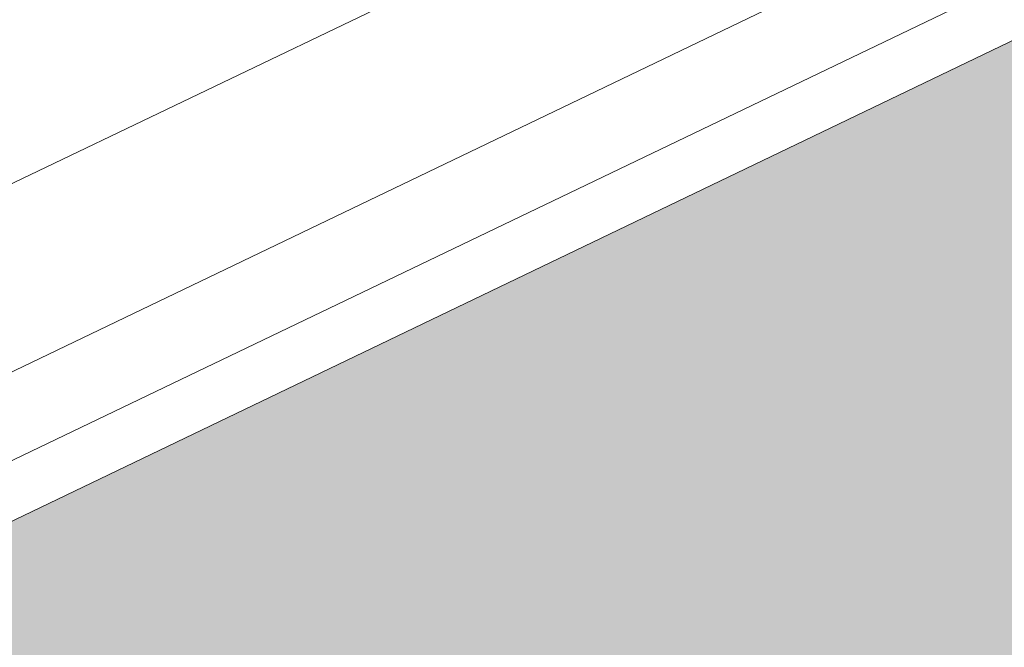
# Model space of a CAD drawing. Header units: metres. Extents: x 163628 to 167676, y 402708 to 405373.
# Tile 734 of 1056: x 166413.235 to 166413.82, y 404388.001 to 404388.374. Entities that reach past the tile are written whole.
import ezdxf

# ---------------------------------------------------------------- set-up
doc = ezdxf.new("R2010")
doc.units = ezdxf.units.M
doc.linetypes.add('X-CA190022.004-UO-DWM_Snelfietsroute$0$VH-OPSLUITBAND_80X200', pattern=[14, 8, -2, 2, -2])
doc.layers.add('X-CA190022.004-UO-ARC_Arcering$0$N-WE-VH-VERHARDING_TEGEL-A-200 60MM TEGEL', color=252, linetype='Continuous', lineweight=18, transparency=0.5)
for name, color, linetype, lineweight in [('X-CA190022.004-UO-BGT_Ondergrond$0$GE_317_WGDVoetpad_Vlak_GEM', 253, 'Continuous', 9), ('X-CA190022.004-UO-BGT_Ondergrond$0$GE_401_OTDErf_Vlak_GEM', 253, 'Continuous', 9), ('X-CA190022.004-UO-DWM_Snelfietsroute$0$N-WE-VH-KANTOPSLUITING_ACHTERKANTBAND-G', 7, 'Continuous', 18), ('X-CA190022.004-UO-DWM_Snelfietsroute$0$N-WE-VH-KANTOPSLUITING_OPSLUITBAND_80X200-G', 7, 'X-CA190022.004-UO-DWM_Snelfietsroute$0$VH-OPSLUITBAND_80X200', 18), ('X-CA190022.004-UO-KAD_Percelen$0$B-WE-KG-GRENS_PERCEEL-GV', 150, 'Continuous', 9)]:
    doc.layers.add(name, color=color, linetype=linetype, lineweight=lineweight)

msp = doc.modelspace()

# ---------------------------------------------------------------- hatches: boundary and pattern name
at = {"layer": 'X-CA190022.004-UO-ARC_Arcering$0$N-WE-VH-VERHARDING_TEGEL-A-200 60MM TEGEL', "ltscale": 0.5}
h = msp.add_hatch(color=256, dxfattribs=at)
h.dxf.hatch_style = 1
edge = h.paths.add_edge_path()
edge.add_line((166409.40145, 404386.23713), (166404.9325, 404384.09106))
edge.add_arc((166403.20094, 404387.69685), 4, 208.98456, 295.65111, ccw=False)
edge.add_line((166399.70194, 404385.75855), (166398.632, 404387.69))
edge.add_line((166398.632, 404387.69), (166397.88173, 404387.14567))
edge.add_line((166397.88173, 404387.14567), (166398.93532, 404384.91023))
edge.add_line((166398.93532, 404384.91023), (166398.98054, 404384.93155))
edge.add_arc((166403.32218, 404386.97854), 4.8, 205.24289, 295.65111)
edge.add_line((166405.40006, 404382.6516), (166409.84299, 404384.78517))
edge.add_line((166409.84299, 404384.78517), (166414.35023, 404386.94962))
edge.add_line((166414.35023, 404386.94962), (166415.07157, 404387.29603))
edge.add_line((166415.07157, 404387.29603), (166414.42224, 404388.6482))
edge.add_line((166414.42224, 404388.6482), (166413.90868, 404388.40158))
edge.add_line((166413.90868, 404388.40158), (166409.40145, 404386.23713))

# ---------------------------------------------------------------- linework, layer by layer
at = {"layer": 'X-CA190022.004-UO-BGT_Ondergrond$0$GE_317_WGDVoetpad_Vlak_GEM', "flags": 128}
msp.add_lwpolyline([(166401.437, 404382.492), (166405.144, 404384.232), (166406.671, 404384.965), (166443.223, 404402.501)], dxfattribs=at)
at = {"layer": 'X-CA190022.004-UO-BGT_Ondergrond$0$GE_401_OTDErf_Vlak_GEM', "flags": 128}
msp.add_lwpolyline([(166443.223, 404402.501), (166406.671, 404384.965), (166405.144, 404384.232)], dxfattribs=at)
at = {"layer": 'X-CA190022.004-UO-DWM_Snelfietsroute$0$N-WE-VH-KANTOPSLUITING_ACHTERKANTBAND-G', "ltscale": 0.2, "flags": 128}
msp.add_lwpolyline([(166398.70198, 404387.72877), (166399.77192, 404385.79732, 0.397274), (166404.89787, 404384.16318), (166414.38761, 404388.72031)], format="xyb", dxfattribs=at)
at = {"layer": 'X-CA190022.004-UO-DWM_Snelfietsroute$0$N-WE-VH-KANTOPSLUITING_OPSLUITBAND_80X200-G', "ltscale": 0.2, "flags": 128}
msp.add_lwpolyline([(166398.632, 404387.69), (166399.70194, 404385.75855, 0.397274), (166404.9325, 404384.09106), (166414.42224, 404388.6482)], format="xyb", dxfattribs=at)
at = {"layer": 'X-CA190022.004-UO-KAD_Percelen$0$B-WE-KG-GRENS_PERCEEL-GV', "flags": 128}
msp.add_lwpolyline([(166399.36, 404387.114), (166399.597, 404386.686), (166399.875, 404386.284), (166400.19, 404385.911), (166400.542, 404385.571), (166400.923, 404385.266), (166401.334, 404385.001), (166401.768, 404384.777), (166402.223, 404384.597), (166402.692, 404384.461), (166403.172, 404384.372), (166403.658, 404384.33), (166404.147, 404384.336), (166404.632, 404384.389), (166405.111, 404384.49), (166405.577, 404384.637), (166406.027, 404384.829), (166417.991, 404390.555), (166413.537, 404399.893), (166409.526, 404408.325), (166405.957, 404415.558), (166389.686, 404407.743), (166390.732, 404405.282), (166391.798, 404402.829)], close=True, dxfattribs=at)
msp.add_lwpolyline([(166417.991, 404390.555), (166406.027, 404384.829), (166388.877, 404376.557), (166369.373, 404367.173), (166349.61, 404357.621)], dxfattribs=at)

doc.saveas('drawing.dxf')
